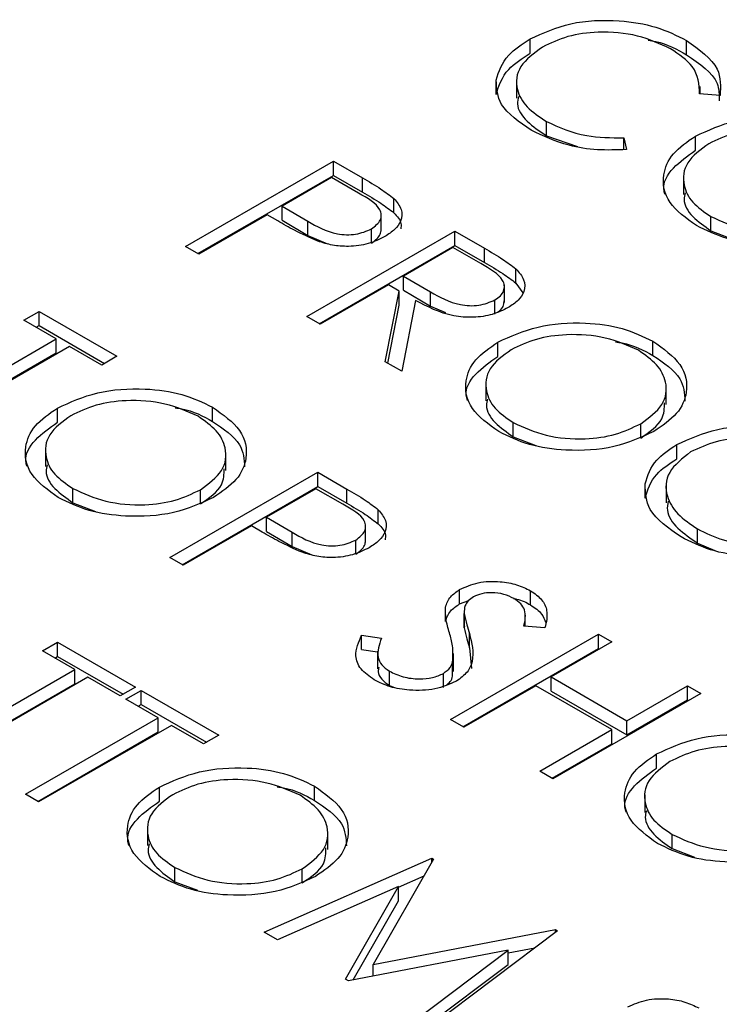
# Model space of a CAD drawing. Header units: inches. Extents: x 1802 to 2468, y -253 to -72.
# Tile 458 of 570: x 2221.634 to 2222.036, y -87.266 to -86.701. Entities that reach past the tile are written whole.
import ezdxf

# ---------------------------------------------------------------- set-up
doc = ezdxf.new("R2010")
doc.units = ezdxf.units.IN
doc.header["$LTSCALE"] = 0.5
doc.header["$MEASUREMENT"] = 0
doc.layers.add('DST-M-S', color=53, linetype='Continuous')

msp = doc.modelspace()

# ---------------------------------------------------------------- linework, layer by layer
at = {"layer": 'DST-M-S', "linetype": 'Continuous', "lineweight": 25}
for p, q in [((2221.92701, -86.71998), (2221.92701, -86.71181)), ((2222.01678, -86.72087), (2222.01678, -86.7127)), ((2221.90752, -86.74365), (2221.90752, -86.73549)), ((2221.91927, -86.7356), (2221.91927, -86.74581)), ((2222.0246, -86.74344), (2222.0246, -86.73904)), ((2222.03606, -86.74432), (2222.02429, -86.74342)), ((2221.93633, -86.76737), (2221.93633, -86.7592)), ((2221.93633, -86.76737), (2221.95413, -86.77362)), ((2221.98078, -86.76854), (2221.98239, -86.7753)), ((2221.98078, -86.77531), (2221.98078, -86.76854)), ((2222.02188, -86.77574), (2222.02188, -86.76757)), ((2221.72935, -86.83094), (2221.8142, -86.78196)), ((2221.8142, -86.78196), (2221.83084, -86.79157)), ((2221.8142, -86.79013), (2221.8142, -86.78196)), ((2221.73642, -86.83503), (2221.8142, -86.79013)), ((2221.81311, -86.79138), (2221.78483, -86.80771)), ((2221.82863, -86.80034), (2221.81311, -86.79138)), ((2221.8142, -86.79013), (2221.83084, -86.79973)), ((2221.83084, -86.79973), (2221.83084, -86.79157)), ((2222.01505, -86.79098), (2222.01505, -86.80119)), ((2221.84889, -86.81162), (2221.84889, -86.80346)), ((2221.78483, -86.80771), (2221.7995, -86.81639)), ((2221.78483, -86.81587), (2221.78483, -86.80771)), ((2221.77613, -86.81273), (2221.73696, -86.83534)), ((2221.78219, -86.81624), (2221.77613, -86.81273)), ((2221.84162, -86.82213), (2221.84162, -86.81192)), ((2222.03079, -86.8219), (2222.03079, -86.81373)), ((2221.78483, -86.81587), (2221.7995, -86.82456)), ((2221.7995, -86.82456), (2221.7995, -86.81639)), ((2221.83601, -86.82903), (2221.83601, -86.82087)), ((2221.79897, -86.87114), (2221.88382, -86.82215)), ((2221.7995, -86.82456), (2221.81082, -86.82938)), ((2221.88382, -86.82215), (2221.9008, -86.83196)), ((2221.88382, -86.83032), (2221.88382, -86.82215)), ((2222.03079, -86.8219), (2222.04371, -86.82683)), ((2221.73696, -86.83534), (2221.72935, -86.83094)), ((2221.80604, -86.87522), (2221.88382, -86.83032)), ((2221.88274, -86.83157), (2221.85445, -86.8479)), ((2221.89865, -86.84076), (2221.88274, -86.83157)), ((2221.88382, -86.83032), (2221.9008, -86.84012)), ((2221.9008, -86.84012), (2221.9008, -86.83196)), ((2221.85445, -86.8479), (2221.86987, -86.85694)), ((2221.85445, -86.85607), (2221.85445, -86.8479)), ((2221.91887, -86.85189), (2221.91887, -86.84372)), ((2221.84575, -86.85292), (2221.80659, -86.87553)), ((2221.85194, -86.8565), (2221.84575, -86.85292)), ((2221.91225, -86.86313), (2221.91225, -86.85292)), ((2221.91887, -86.85189), (2221.92286, -86.85755)), ((2221.84395, -86.8971), (2221.85194, -86.8565)), ((2221.85194, -86.86466), (2221.85194, -86.8565)), ((2221.85445, -86.85607), (2221.86987, -86.8651)), ((2221.86987, -86.8651), (2221.86987, -86.85694)), ((2221.84539, -86.89793), (2221.85194, -86.86466)), ((2221.86135, -86.86193), (2221.85336, -86.90254)), ((2221.86987, -86.8651), (2221.87854, -86.8688)), ((2221.90684, -86.86978), (2221.90684, -86.86162)), ((2221.63661, -86.87318), (2221.64531, -86.86815)), ((2221.64531, -86.86815), (2221.68991, -86.8939)), ((2221.64531, -86.87632), (2221.64531, -86.86815)), ((2221.80659, -86.87553), (2221.79897, -86.87114)), ((2221.6551, -86.88385), (2221.63661, -86.87318)), ((2221.64368, -86.87726), (2221.64531, -86.87632)), ((2221.64531, -86.87632), (2221.68284, -86.89798)), ((2221.57895, -86.92781), (2221.6551, -86.88385)), ((2221.66272, -86.88825), (2221.58657, -86.93221)), ((2221.6551, -86.89202), (2221.6551, -86.88385)), ((2221.68121, -86.89893), (2221.66272, -86.88825)), ((2221.90847, -86.89396), (2221.90847, -86.8858)), ((2221.9975, -86.89343), (2221.9975, -86.88527)), ((2221.58602, -86.9319), (2221.6551, -86.89202)), ((2221.68991, -86.8939), (2221.68121, -86.89893)), ((2221.85336, -86.90254), (2221.84395, -86.8971)), ((2221.90164, -86.9092), (2221.90164, -86.91941)), ((2222.00517, -86.92168), (2222.00517, -86.91147)), ((2221.65582, -86.9318), (2221.65582, -86.92363)), ((2221.74485, -86.93127), (2221.74485, -86.9231)), ((2221.91738, -86.94012), (2221.91738, -86.93196)), ((2221.99048, -86.94082), (2221.99048, -86.93265)), ((2221.91738, -86.94012), (2221.9303, -86.94505)), ((2222.01114, -86.95276), (2222.01114, -86.94459)), ((2221.64898, -86.94704), (2221.64898, -86.95725)), ((2221.75251, -86.95951), (2221.75251, -86.94931)), ((2221.72037, -87.00946), (2221.80523, -86.96047)), ((2221.80523, -86.96047), (2221.82187, -86.97008)), ((2221.80523, -86.96864), (2221.80523, -86.96047)), ((2221.99295, -86.97527), (2221.99295, -86.9671)), ((2222.00499, -86.9679), (2222.00499, -86.9781)), ((2221.66472, -86.97796), (2221.66472, -86.96979)), ((2221.72745, -87.01354), (2221.80523, -86.96864)), ((2221.73783, -86.97865), (2221.73783, -86.97049)), ((2221.80414, -86.96989), (2221.77585, -86.98622)), ((2221.81966, -86.97885), (2221.80414, -86.96989)), ((2221.80523, -86.96864), (2221.82187, -86.97824)), ((2221.82187, -86.97824), (2221.82187, -86.97008)), ((2221.66472, -86.97796), (2221.67764, -86.98289)), ((2221.83992, -86.99014), (2221.83992, -86.98197)), ((2221.77585, -86.98622), (2221.79052, -86.9949)), ((2221.77585, -86.99438), (2221.77585, -86.98622)), ((2221.83264, -87.00064), (2221.83264, -86.99043)), ((2221.76715, -86.99124), (2221.72799, -87.01385)), ((2221.77322, -86.99475), (2221.76715, -86.99124)), ((2221.77585, -86.99438), (2221.79052, -87.00307)), ((2221.79052, -87.00307), (2221.79052, -86.9949)), ((2222.02304, -87.00112), (2222.02304, -86.99295)), ((2221.82703, -87.00754), (2221.82703, -86.99938)), ((2222.02304, -87.00112), (2222.03296, -87.00532)), ((2221.79052, -87.00307), (2221.80184, -87.00789)), ((2221.72799, -87.01385), (2221.72037, -87.00946)), ((2221.88659, -87.03596), (2221.88659, -87.02779)), ((2221.9273, -87.0366), (2221.9273, -87.02843)), ((2221.88659, -87.03596), (2221.89195, -87.034)), ((2221.87842, -87.04616), (2221.87842, -87.03799)), ((2221.88919, -87.03975), (2221.88919, -87.04996)), ((2221.88919, -87.04971), (2221.88919, -87.04154)), ((2221.92421, -87.04887), (2221.92421, -87.04192)), ((2221.8893, -87.04894), (2221.88919, -87.04971)), ((2221.93555, -87.04978), (2221.92345, -87.04881)), ((2221.64721, -87.06299), (2221.65592, -87.05797)), ((2221.65592, -87.05797), (2221.70052, -87.08372)), ((2221.65592, -87.06613), (2221.65592, -87.05797)), ((2221.8303, -87.05401), (2221.84177, -87.05567)), ((2221.8303, -87.06218), (2221.8303, -87.05401)), ((2221.88138, -87.1024), (2221.96623, -87.05342)), ((2221.89215, -87.06117), (2221.89215, -87.053)), ((2221.97384, -87.05781), (2221.93903, -87.07791)), ((2221.96623, -87.05342), (2221.97384, -87.05781)), ((2221.96623, -87.06158), (2221.96623, -87.05342)), ((2221.66571, -87.07367), (2221.64721, -87.06299)), ((2221.8303, -87.06218), (2221.83954, -87.06352)), ((2221.83954, -87.0631), (2221.83954, -87.07331)), ((2221.88845, -87.10648), (2221.96623, -87.06158)), ((2221.89215, -87.06117), (2221.89333, -87.07315)), ((2221.96623, -87.06158), (2221.96677, -87.06189)), ((2221.65429, -87.06708), (2221.65592, -87.06613)), ((2221.65592, -87.06613), (2221.69345, -87.0878)), ((2221.88255, -87.07749), (2221.88255, -87.06932)), ((2221.883, -87.07472), (2221.883, -87.06451)), ((2221.58956, -87.11763), (2221.66571, -87.07367)), ((2221.66571, -87.08183), (2221.66571, -87.07367)), ((2221.84626, -87.08276), (2221.84626, -87.07459)), ((2221.67332, -87.07806), (2221.59717, -87.12203)), ((2221.69182, -87.08874), (2221.67332, -87.07806)), ((2221.87726, -87.08405), (2221.87726, -87.07589)), ((2221.93903, -87.07791), (2221.98255, -87.10303)), ((2221.93903, -87.08607), (2221.93903, -87.07791)), ((2221.59663, -87.12171), (2221.66571, -87.08183)), ((2221.70052, -87.08372), (2221.69182, -87.08874)), ((2221.69508, -87.09063), (2221.70378, -87.0856)), ((2221.70378, -87.0856), (2221.74839, -87.11135)), ((2221.70378, -87.09377), (2221.70378, -87.0856)), ((2221.84626, -87.08276), (2221.84921, -87.08395)), ((2221.93033, -87.08293), (2221.88899, -87.1068)), ((2221.97384, -87.10805), (2221.93033, -87.08293)), ((2221.93903, -87.08607), (2221.98255, -87.11119)), ((2221.98255, -87.10303), (2222.01736, -87.08293)), ((2222.01736, -87.08293), (2222.02497, -87.08733)), ((2222.01736, -87.0911), (2222.01736, -87.08293)), ((2221.71357, -87.1013), (2221.69508, -87.09063)), ((2222.02497, -87.08733), (2221.94012, -87.13631)), ((2221.98255, -87.11119), (2222.01736, -87.0911)), ((2222.01736, -87.0911), (2222.0179, -87.09141)), ((2221.70215, -87.09471), (2221.70378, -87.09377)), ((2221.70378, -87.09377), (2221.74131, -87.11543)), ((2221.63742, -87.14526), (2221.71357, -87.1013)), ((2221.71357, -87.10947), (2221.71357, -87.1013)), ((2221.88899, -87.1068), (2221.88138, -87.1024)), ((2221.98255, -87.11119), (2221.98255, -87.10303)), ((2221.72119, -87.1057), (2221.64504, -87.14966)), ((2221.73968, -87.11637), (2221.72119, -87.1057)), ((2221.93251, -87.13192), (2221.97384, -87.10805)), ((2221.97384, -87.11622), (2221.97384, -87.10805)), ((2221.6445, -87.14934), (2221.71357, -87.10947)), ((2221.74839, -87.11135), (2221.73968, -87.11637)), ((2221.93958, -87.136), (2221.97384, -87.11622)), ((2221.99958, -87.13025), (2221.99958, -87.12208)), ((2221.94012, -87.13631), (2221.93251, -87.13192)), ((2221.71429, -87.14925), (2221.71429, -87.14108)), ((2221.80332, -87.14872), (2221.80332, -87.14055)), ((2221.64504, -87.14966), (2221.63742, -87.14526)), ((2221.99275, -87.14549), (2221.99275, -87.1557)), ((2221.70746, -87.16449), (2221.70746, -87.17469)), ((2221.81098, -87.17696), (2221.81098, -87.16675)), ((2222.00849, -87.17641), (2222.00849, -87.16824)), ((2222.00849, -87.17641), (2222.0214, -87.18134)), ((2221.77449, -87.22439), (2221.87055, -87.18187)), ((2221.87164, -87.1825), (2221.83705, -87.24292)), ((2221.87055, -87.18187), (2221.87164, -87.1825)), ((2221.87055, -87.1844), (2221.87055, -87.18187)), ((2221.72319, -87.19541), (2221.72319, -87.18724)), ((2221.7963, -87.1961), (2221.7963, -87.18794)), ((2221.85146, -87.19849), (2221.86622, -87.19195)), ((2221.72319, -87.19541), (2221.73611, -87.20034)), ((2221.85146, -87.19817), (2221.78216, -87.22882)), ((2221.82102, -87.25125), (2221.85146, -87.19817)), ((2221.85146, -87.20634), (2221.85146, -87.19817)), ((2221.82543, -87.25172), (2221.85146, -87.20634)), ((2221.78216, -87.22882), (2221.77449, -87.22439)), ((2221.83705, -87.24292), (2221.94162, -87.2229)), ((2221.94272, -87.22354), (2221.86914, -87.27903)), ((2221.94162, -87.2229), (2221.94272, -87.22354)), ((2221.94162, -87.22437), (2221.94162, -87.2229)), ((2221.91442, -87.23627), (2221.92972, -87.23334)), ((2221.91442, -87.23467), (2221.82273, -87.25224)), ((2221.86149, -87.27461), (2221.91442, -87.23467)), ((2221.91442, -87.24284), (2221.91442, -87.23467)), ((2221.83705, -87.2495), (2221.83705, -87.24292)), ((2221.86762, -87.27815), (2221.91442, -87.24284)), ((2221.82273, -87.25224), (2221.82102, -87.25125))]:
    msp.add_line(p, q, dxfattribs=at)
for points, knots in [([(2221.92701, -86.71181), (2221.93444, -86.70842), (2221.94929, -86.70163), (2221.97641, -86.70047), (2221.99995, -86.70433), (2222.01117, -86.70991), (2222.01678, -86.7127)], [0, 0, 0, 0, 0.279512, 0.55908, 0.779374, 1, 1, 1, 1]), ([(2222.0076, -86.71745), (2222.00156, -86.71468), (2221.98949, -86.70914), (2221.96764, -86.70717), (2221.94801, -86.70982), (2221.93871, -86.7143), (2221.93405, -86.71654)], [0, 0, 0, 0, 0.279856, 0.559519, 0.779686, 1, 1, 1, 1]), ([(2221.90752, -86.73549), (2221.90915, -86.73049), (2221.91206, -86.72156), (2221.92244, -86.71479), (2221.92701, -86.71181)], [0, 0, 0, 0, 0.559029, 1, 1, 1, 1]), ([(2221.99472, -86.71252), (2221.99621, -86.71275), (2222.00482, -86.7141), (2222.01137, -86.71781), (2222.01678, -86.72087)], [0, 0, 0, 0, 0.173899, 1, 1, 1, 1]), ([(2222.01678, -86.7127), (2222.02403, -86.71793), (2222.03697, -86.72726), (2222.03634, -86.7391), (2222.03606, -86.74432)], [0, 0, 0, 0, 0.559517, 1, 1, 1, 1]), ([(2221.93405, -86.71654), (2221.92921, -86.72008), (2221.91953, -86.72717), (2221.91833, -86.74013), (2221.92432, -86.75123), (2221.93232, -86.75654), (2221.93633, -86.7592)], [0, 0, 0, 0, 0.279434, 0.558921, 0.779283, 1, 1, 1, 1]), ([(2222.02429, -86.74342), (2222.02395, -86.73794), (2222.02334, -86.72814), (2222.01242, -86.72072), (2222.0076, -86.71745)], [0, 0, 0, 0, 0.558427, 1, 1, 1, 1]), ([(2221.90752, -86.74365), (2221.90915, -86.73866), (2221.91206, -86.72973), (2221.92244, -86.72296), (2221.92701, -86.71998)], [0, 0, 0, 0, 0.559029, 1, 1, 1, 1]), ([(2222.01678, -86.72087), (2222.02427, -86.72605), (2222.03567, -86.73392), (2222.03551, -86.74393), (2222.03545, -86.74736)], [0, 0, 0, 0, 0.657388, 1, 1, 1, 1]), ([(2221.92768, -86.76426), (2221.92081, -86.75956), (2221.90854, -86.75116), (2221.90783, -86.74028), (2221.90752, -86.73549)], [0, 0, 0, 0, 0.559804, 1, 1, 1, 1]), ([(2221.92041, -86.74485), (2221.92007, -86.74626), (2221.91891, -86.75115), (2221.92465, -86.75942), (2221.93243, -86.76472), (2221.93633, -86.76737)], [0, 0, 0, 0, 0.169158, 0.584245, 1, 1, 1, 1]), ([(2222.02188, -86.76757), (2222.02921, -86.76425), (2222.04387, -86.75759), (2222.07039, -86.75569), (2222.09394, -86.75902), (2222.10526, -86.76437), (2222.11091, -86.76704)], [0, 0, 0, 0, 0.279731, 0.559327, 0.77968, 1, 1, 1, 1]), ([(2221.98239, -86.7753), (2221.97678, -86.77552), (2221.96556, -86.77596), (2221.94576, -86.77286), (2221.93453, -86.76752), (2221.92768, -86.76426)], [0, 0, 0, 0, 0.28041, 0.560795, 1, 1, 1, 1]), ([(2221.93633, -86.7592), (2221.94369, -86.76253), (2221.95687, -86.76848), (2221.97346, -86.76852), (2221.98078, -86.76854)], [0, 0, 0, 0, 0.558772, 1, 1, 1, 1]), ([(2222.10258, -86.77228), (2222.09653, -86.76959), (2222.08443, -86.76421), (2222.06272, -86.76259), (2222.04336, -86.7653), (2222.03414, -86.76973), (2222.02953, -86.77195)], [0, 0, 0, 0, 0.279627, 0.55935, 0.77963, 1, 1, 1, 1]), ([(2222.02239, -86.81893), (2222.01654, -86.81472), (2222.00485, -86.80629), (2222.00221, -86.79092), (2222.00777, -86.7773), (2222.01717, -86.77082), (2222.02188, -86.76757)], [0, 0, 0, 0, 0.2796633, 0.5593539, 0.7796364, 1, 1, 1, 1]), ([(2222.00443, -86.80108), (2222.00414, -86.80007), (2222.00269, -86.79492), (2222.00823, -86.78543), (2222.01733, -86.77897), (2222.02188, -86.77574)], [0, 0, 0, 0, 0.108942, 0.554389, 1, 1, 1, 1]), ([(2222.02953, -86.77195), (2222.02483, -86.77541), (2222.01543, -86.78234), (2222.01415, -86.79492), (2222.01923, -86.80587), (2222.02693, -86.81111), (2222.03079, -86.81373)], [0, 0, 0, 0, 0.279416, 0.559077, 0.779478, 1, 1, 1, 1]), ([(2221.83084, -86.79157), (2221.83448, -86.79365), (2221.84098, -86.79738), (2221.84647, -86.8016), (2221.84889, -86.80346)], [0, 0, 0, 0, 0.560314, 1, 1, 1, 1]), ([(2221.83601, -86.82087), (2221.83806, -86.81924), (2221.84114, -86.81679), (2221.84184, -86.81278), (2221.84015, -86.80684), (2221.83375, -86.80322), (2221.82863, -86.80034)], [0, 0, 0, 0, 0.248969, 0.374729, 0.500383, 1, 1, 1, 1]), ([(2221.83084, -86.79973), (2221.83448, -86.80182), (2221.84098, -86.80554), (2221.84647, -86.80977), (2221.84889, -86.81162)], [0, 0, 0, 0, 0.560314, 1, 1, 1, 1]), ([(2221.84889, -86.80346), (2221.85054, -86.80548), (2221.85384, -86.80954), (2221.85343, -86.81593), (2221.84972, -86.82131), (2221.84568, -86.82393), (2221.84366, -86.82524)], [0, 0, 0, 0, 0.279705, 0.559381, 0.779509, 1, 1, 1, 1]), ([(2222.01602, -86.80022), (2222.01573, -86.80144), (2222.01461, -86.80605), (2222.01955, -86.81406), (2222.02704, -86.81928), (2222.03079, -86.8219)], [0, 0, 0, 0, 0.153197, 0.576483, 1, 1, 1, 1]), ([(2221.84889, -86.81162), (2221.85074, -86.81365), (2221.85339, -86.81654), (2221.85296, -86.81974), (2221.85282, -86.82071)], [0, 0, 0, 0, 0.697647, 1, 1, 1, 1]), ([(2222.03079, -86.81373), (2222.03679, -86.81649), (2222.04879, -86.822), (2222.07057, -86.82384), (2222.09, -86.8211), (2222.09926, -86.81665), (2222.10389, -86.81443)], [0, 0, 0, 0, 0.27983, 0.559389, 0.779654, 1, 1, 1, 1]), ([(2221.80519, -86.8279), (2221.80067, -86.82588), (2221.79259, -86.82225), (2221.78537, -86.81808), (2221.78219, -86.81624)], [0, 0, 0, 0, 0.559694, 1, 1, 1, 1]), ([(2221.7995, -86.81639), (2221.80465, -86.81939), (2221.8111, -86.82313), (2221.82161, -86.8243), (2221.82877, -86.82394), (2221.83312, -86.82209), (2221.83601, -86.82087)], [0, 0, 0, 0, 0.499721, 0.62535, 0.751083, 1, 1, 1, 1]), ([(2222.11149, -86.81884), (2222.10416, -86.82221), (2222.0895, -86.82895), (2222.06282, -86.8304), (2222.03922, -86.82713), (2222.028, -86.82167), (2222.02239, -86.81893)], [0, 0, 0, 0, 0.27963, 0.559343, 0.779597, 1, 1, 1, 1]), ([(2221.84366, -86.82524), (2221.84066, -86.82674), (2221.83467, -86.82974), (2221.82361, -86.83121), (2221.81343, -86.83041), (2221.80794, -86.82874), (2221.80519, -86.8279)], [0, 0, 0, 0, 0.280099, 0.559324, 0.779458, 1, 1, 1, 1]), ([(2221.83601, -86.82903), (2221.83812, -86.8274), (2221.84123, -86.825), (2221.8415, -86.82206), (2221.84158, -86.82111)], [0, 0, 0, 0, 0.676478, 1, 1, 1, 1]), ([(2221.9008, -86.83196), (2221.90442, -86.83403), (2221.91088, -86.83773), (2221.91643, -86.84189), (2221.91887, -86.84372)], [0, 0, 0, 0, 0.56024, 1, 1, 1, 1]), ([(2221.90684, -86.86162), (2221.90799, -86.86085), (2221.91029, -86.85931), (2221.91199, -86.85638), (2221.91248, -86.85334), (2221.91033, -86.84731), (2221.90384, -86.84367), (2221.89865, -86.84076)], [0, 0, 0, 0, 0.125307, 0.250617, 0.375954, 0.501281, 1, 1, 1, 1]), ([(2221.9008, -86.84012), (2221.90442, -86.84219), (2221.91088, -86.8459), (2221.91643, -86.85006), (2221.91887, -86.85189)], [0, 0, 0, 0, 0.56024, 1, 1, 1, 1]), ([(2221.91887, -86.84372), (2221.92065, -86.84577), (2221.92421, -86.84986), (2221.92409, -86.85639), (2221.9206, -86.86198), (2221.91649, -86.86468), (2221.91444, -86.86602)], [0, 0, 0, 0, 0.279797, 0.5595, 0.779626, 1, 1, 1, 1]), ([(2221.86987, -86.85694), (2221.8751, -86.85994), (2221.88164, -86.86369), (2221.89222, -86.86501), (2221.89948, -86.86471), (2221.9039, -86.86285), (2221.90684, -86.86162)], [0, 0, 0, 0, 0.499827, 0.625498, 0.751208, 1, 1, 1, 1]), ([(2221.91444, -86.86602), (2221.91153, -86.86745), (2221.90572, -86.87028), (2221.8944, -86.87198), (2221.87771, -86.87057), (2221.86809, -86.86549), (2221.86135, -86.86193)], [0, 0, 0, 0, 0.18712, 0.373979, 0.560911, 1, 1, 1, 1]), ([(2221.90851, -86.86851), (2221.90904, -86.86814), (2221.91067, -86.86699), (2221.91195, -86.86473), (2221.91208, -86.86291), (2221.91213, -86.8621)], [0, 0, 0, 0, 0.207022, 0.646979, 1, 1, 1, 1]), ([(2221.90847, -86.8858), (2221.9158, -86.88247), (2221.93046, -86.87582), (2221.95699, -86.87391), (2221.98053, -86.87725), (2221.99185, -86.88259), (2221.9975, -86.88527)], [0, 0, 0, 0, 0.279731, 0.559327, 0.77968, 1, 1, 1, 1]), ([(2221.98918, -86.89051), (2221.98312, -86.88782), (2221.97102, -86.88243), (2221.94931, -86.88081), (2221.92995, -86.88352), (2221.92073, -86.88796), (2221.91612, -86.89017)], [0, 0, 0, 0, 0.279627, 0.55935, 0.77963, 1, 1, 1, 1]), ([(2221.90898, -86.93716), (2221.90313, -86.93294), (2221.89144, -86.92451), (2221.8888, -86.90914), (2221.89436, -86.89553), (2221.90376, -86.88904), (2221.90847, -86.8858)], [0, 0, 0, 0, 0.279663, 0.559354, 0.779636, 1, 1, 1, 1]), ([(2221.97608, -86.88568), (2221.97732, -86.88585), (2221.98563, -86.88698), (2221.99205, -86.89047), (2221.9975, -86.89343)], [0, 0, 0, 0, 0.149262, 1, 1, 1, 1]), ([(2221.9975, -86.88527), (2222.00346, -86.88951), (2222.01536, -86.89799), (2222.01818, -86.91352), (2222.01242, -86.92727), (2222.00286, -86.93379), (2221.99808, -86.93706)], [0, 0, 0, 0, 0.279767, 0.559358, 0.779571, 1, 1, 1, 1]), ([(2221.89102, -86.9193), (2221.89074, -86.91829), (2221.88928, -86.91314), (2221.89482, -86.90365), (2221.90392, -86.89719), (2221.90847, -86.89396)], [0, 0, 0, 0, 0.108942, 0.554389, 1, 1, 1, 1]), ([(2221.91612, -86.89017), (2221.91142, -86.89363), (2221.90202, -86.90056), (2221.90074, -86.91314), (2221.90582, -86.92409), (2221.91352, -86.92933), (2221.91738, -86.93196)], [0, 0, 0, 0, 0.279416, 0.559077, 0.779478, 1, 1, 1, 1]), ([(2221.99048, -86.93265), (2221.99522, -86.92917), (2222.00469, -86.92219), (2222.00605, -86.90949), (2222.00058, -86.89853), (2221.99298, -86.89318), (2221.98918, -86.89051)], [0, 0, 0, 0, 0.279468, 0.55887, 0.779516, 1, 1, 1, 1]), ([(2221.9975, -86.89343), (2222.00371, -86.89766), (2222.01491, -86.90528), (2222.01556, -86.91519), (2222.01585, -86.9196)], [0, 0, 0, 0, 0.554805, 1, 1, 1, 1]), ([(2221.65582, -86.92363), (2221.66315, -86.92031), (2221.6778, -86.91365), (2221.70433, -86.91175), (2221.72788, -86.91508), (2221.73919, -86.92043), (2221.74485, -86.9231)], [0, 0, 0, 0, 0.279731, 0.559327, 0.77968, 1, 1, 1, 1]), ([(2221.73652, -86.92834), (2221.73047, -86.92565), (2221.71836, -86.92027), (2221.69666, -86.91865), (2221.6773, -86.92136), (2221.66808, -86.92579), (2221.66346, -86.92801)], [0, 0, 0, 0, 0.279627, 0.55935, 0.77963, 1, 1, 1, 1]), ([(2221.90262, -86.91844), (2221.90232, -86.91967), (2221.9012, -86.92427), (2221.90614, -86.93228), (2221.91363, -86.93751), (2221.91738, -86.94012)], [0, 0, 0, 0, 0.153197, 0.576483, 1, 1, 1, 1]), ([(2221.99048, -86.94082), (2221.99548, -86.93734), (2222.00403, -86.9314), (2222.00407, -86.92377), (2222.00408, -86.9206)], [0, 0, 0, 0, 0.584093, 1, 1, 1, 1]), ([(2221.65633, -86.97499), (2221.65048, -86.97078), (2221.63878, -86.96235), (2221.63615, -86.94698), (2221.6417, -86.93336), (2221.65111, -86.92688), (2221.65582, -86.92363)], [0, 0, 0, 0, 0.279663, 0.559354, 0.779636, 1, 1, 1, 1]), ([(2221.66346, -86.92801), (2221.65877, -86.93147), (2221.64937, -86.9384), (2221.64809, -86.95098), (2221.65316, -86.96193), (2221.66087, -86.96717), (2221.66472, -86.96979)], [0, 0, 0, 0, 0.279416, 0.5590765, 0.779478, 1, 1, 1, 1]), ([(2221.72343, -86.92351), (2221.72467, -86.92368), (2221.73298, -86.92482), (2221.73939, -86.92831), (2221.74485, -86.93127)], [0, 0, 0, 0, 0.149262, 1, 1, 1, 1]), ([(2221.73783, -86.97049), (2221.74257, -86.967), (2221.75203, -86.96003), (2221.75339, -86.94733), (2221.74792, -86.93637), (2221.74032, -86.93102), (2221.73652, -86.92834)], [0, 0, 0, 0, 0.279468, 0.55887, 0.779516, 1, 1, 1, 1]), ([(2221.74485, -86.9231), (2221.7508, -86.92735), (2221.7627, -86.93583), (2221.76553, -86.95136), (2221.75977, -86.9651), (2221.75021, -86.97163), (2221.74543, -86.9749)], [0, 0, 0, 0, 0.279767, 0.559358, 0.779571, 1, 1, 1, 1]), ([(2221.63837, -86.95714), (2221.63808, -86.95612), (2221.63662, -86.95098), (2221.64216, -86.94149), (2221.65126, -86.93503), (2221.65582, -86.9318)], [0, 0, 0, 0, 0.108942, 0.554389, 1, 1, 1, 1]), ([(2221.74485, -86.93127), (2221.75106, -86.9355), (2221.76225, -86.94312), (2221.76291, -86.95303), (2221.7632, -86.95744)], [0, 0, 0, 0, 0.554805, 1, 1, 1, 1]), ([(2221.91738, -86.93196), (2221.92338, -86.93471), (2221.93538, -86.94022), (2221.95716, -86.94206), (2221.97659, -86.93932), (2221.98585, -86.93487), (2221.99048, -86.93265)], [0, 0, 0, 0, 0.27983, 0.559389, 0.779654, 1, 1, 1, 1]), ([(2222.01114, -86.94459), (2222.01862, -86.94124), (2222.0336, -86.93453), (2222.06072, -86.93296), (2222.08438, -86.93688), (2222.09569, -86.94243), (2222.10134, -86.94521)], [0, 0, 0, 0, 0.27959, 0.559072, 0.779411, 1, 1, 1, 1]), ([(2221.99808, -86.93706), (2221.99075, -86.94043), (2221.97609, -86.94717), (2221.94941, -86.94862), (2221.92582, -86.94535), (2221.91459, -86.93989), (2221.90898, -86.93716)], [0, 0, 0, 0, 0.2796304, 0.5593429, 0.7795972, 1, 1, 1, 1]), ([(2221.99295, -86.9671), (2221.99445, -86.96237), (2221.99714, -86.95391), (2222.00685, -86.94744), (2222.01114, -86.94459)], [0, 0, 0, 0, 0.559317, 1, 1, 1, 1]), ([(2222.09239, -86.95009), (2222.08637, -86.94737), (2222.07433, -86.94193), (2222.05273, -86.93992), (2222.03319, -86.94231), (2222.02379, -86.94663), (2222.01909, -86.94879)], [0, 0, 0, 0, 0.279847, 0.559555, 0.779847, 1, 1, 1, 1]), ([(2222.01909, -86.94879), (2222.01435, -86.95253), (2222.00486, -86.96002), (2222.00426, -86.97336), (2222.01082, -86.98468), (2222.01896, -86.99019), (2222.02304, -86.99295)], [0, 0, 0, 0, 0.279061, 0.558584, 0.779236, 1, 1, 1, 1]), ([(2221.64996, -86.95628), (2221.64966, -86.9575), (2221.64855, -86.96211), (2221.65349, -86.97012), (2221.66098, -86.97534), (2221.66472, -86.97796)], [0, 0, 0, 0, 0.153197, 0.576483, 1, 1, 1, 1]), ([(2221.99295, -86.97527), (2221.99445, -86.97054), (2221.99714, -86.96207), (2222.00685, -86.95561), (2222.01114, -86.95276)], [0, 0, 0, 0, 0.559317, 1, 1, 1, 1]), ([(2221.73783, -86.97865), (2221.74283, -86.97518), (2221.75138, -86.96924), (2221.75141, -86.96161), (2221.75143, -86.95843)], [0, 0, 0, 0, 0.584093, 1, 1, 1, 1]), ([(2222.01367, -86.99759), (2222.00647, -86.9926), (2221.9936, -86.98368), (2221.99315, -86.97217), (2221.99295, -86.9671)], [0, 0, 0, 0, 0.559617, 1, 1, 1, 1]), ([(2221.66472, -86.96979), (2221.67073, -86.97255), (2221.68273, -86.97806), (2221.7045, -86.9799), (2221.72394, -86.97716), (2221.7332, -86.97271), (2221.73783, -86.97049)], [0, 0, 0, 0, 0.27983, 0.559389, 0.779654, 1, 1, 1, 1]), ([(2221.82187, -86.97008), (2221.82551, -86.97216), (2221.832, -86.97589), (2221.8375, -86.98011), (2221.83992, -86.98197)], [0, 0, 0, 0, 0.560314, 1, 1, 1, 1]), ([(2221.74543, -86.9749), (2221.7381, -86.97827), (2221.72344, -86.98501), (2221.69675, -86.98646), (2221.67316, -86.98319), (2221.66194, -86.97772), (2221.65633, -86.97499)], [0, 0, 0, 0, 0.27963, 0.559343, 0.779597, 1, 1, 1, 1]), ([(2221.82703, -86.99938), (2221.82908, -86.99775), (2221.83217, -86.9953), (2221.83287, -86.99129), (2221.83117, -86.98535), (2221.82477, -86.98174), (2221.81966, -86.97885)], [0, 0, 0, 0, 0.248969, 0.374729, 0.500383, 1, 1, 1, 1]), ([(2221.82187, -86.97824), (2221.82551, -86.98033), (2221.832, -86.98406), (2221.8375, -86.98828), (2221.83992, -86.99014)], [0, 0, 0, 0, 0.560314, 1, 1, 1, 1]), ([(2222.00628, -86.97713), (2222.00594, -86.97886), (2222.00488, -86.98419), (2222.01112, -86.99287), (2222.01906, -86.99837), (2222.02304, -87.00112)], [0, 0, 0, 0, 0.194371, 0.597084, 1, 1, 1, 1]), ([(2221.83992, -86.98197), (2221.84157, -86.984), (2221.84486, -86.98805), (2221.84445, -86.99444), (2221.84074, -86.99982), (2221.8367, -87.00244), (2221.83468, -87.00375)], [0, 0, 0, 0, 0.279705, 0.559381, 0.779509, 1, 1, 1, 1]), ([(2221.83992, -86.99014), (2221.84177, -86.99216), (2221.84442, -86.99505), (2221.84398, -86.99825), (2221.84385, -86.99922)], [0, 0, 0, 0, 0.697647, 1, 1, 1, 1]), ([(2221.79622, -87.00641), (2221.7917, -87.00439), (2221.78362, -87.00077), (2221.7764, -86.99659), (2221.77322, -86.99475)], [0, 0, 0, 0, 0.559694, 1, 1, 1, 1]), ([(2221.79052, -86.9949), (2221.79567, -86.9979), (2221.80212, -87.00165), (2221.81263, -87.00281), (2221.81979, -87.00245), (2221.82414, -87.0006), (2221.82703, -86.99938)], [0, 0, 0, 0, 0.499721, 0.62535, 0.751083, 1, 1, 1, 1]), ([(2222.02304, -86.99295), (2222.02775, -86.99528), (2222.03717, -86.99995), (2222.05423, -87.00251), (2222.0704, -87.00178), (2222.07873, -86.99884), (2222.0829, -86.99737)], [0, 0, 0, 0, 0.280254, 0.559912, 0.779941, 1, 1, 1, 1]), ([(2221.82703, -87.00754), (2221.82914, -87.00592), (2221.83226, -87.00351), (2221.83252, -87.00057), (2221.83261, -86.99962)], [0, 0, 0, 0, 0.676478, 1, 1, 1, 1]), ([(2222.09922, -86.99674), (2222.09229, -87.00014), (2222.07846, -87.00691), (2222.0526, -87.00945), (2222.02977, -87.0057), (2222.01904, -87.0003), (2222.01367, -86.99759)], [0, 0, 0, 0, 0.280351, 0.559367, 0.779371, 1, 1, 1, 1]), ([(2221.83468, -87.00375), (2221.83168, -87.00525), (2221.82569, -87.00825), (2221.81463, -87.00972), (2221.80446, -87.00892), (2221.79897, -87.00725), (2221.79622, -87.00641)], [0, 0, 0, 0, 0.280099, 0.559324, 0.779458, 1, 1, 1, 1]), ([(2221.88659, -87.02779), (2221.88997, -87.02627), (2221.89673, -87.02322), (2221.90907, -87.02279), (2221.91962, -87.02469), (2221.92474, -87.02719), (2221.9273, -87.02843)], [0, 0, 0, 0, 0.279553, 0.558798, 0.779378, 1, 1, 1, 1]), ([(2221.87842, -87.03799), (2221.87912, -87.03586), (2221.88038, -87.03204), (2221.8847, -87.02909), (2221.88659, -87.02779)], [0, 0, 0, 0, 0.55984, 1, 1, 1, 1]), ([(2221.91775, -87.03297), (2221.9159, -87.03205), (2221.91219, -87.03021), (2221.9054, -87.02935), (2221.89905, -87.02988), (2221.89606, -87.03128), (2221.89457, -87.03198)], [0, 0, 0, 0, 0.280274, 0.559931, 0.77992, 1, 1, 1, 1]), ([(2221.9273, -87.02843), (2221.92966, -87.03009), (2221.93438, -87.0334), (2221.93756, -87.041), (2221.93631, -87.04645), (2221.93555, -87.04978)], [0, 0, 0, 0, 0.27975, 0.559501, 1, 1, 1, 1]), ([(2221.89457, -87.03198), (2221.89348, -87.03273), (2221.89131, -87.03421), (2221.88925, -87.03752), (2221.88921, -87.04002), (2221.88919, -87.04154)], [0, 0, 0, 0, 0.279946, 0.559774, 1, 1, 1, 1]), ([(2221.91748, -87.03285), (2221.91809, -87.03296), (2221.92189, -87.03361), (2221.92483, -87.03523), (2221.9273, -87.0366)], [0, 0, 0, 0, 0.159859, 1, 1, 1, 1]), ([(2221.92345, -87.04881), (2221.92412, -87.04565), (2221.92507, -87.04125), (2221.92196, -87.03579), (2221.91915, -87.03391), (2221.91775, -87.03297)], [0, 0, 0, 0, 0.559818, 0.779848, 1, 1, 1, 1]), ([(2221.87842, -87.04616), (2221.87912, -87.04402), (2221.88038, -87.04021), (2221.8847, -87.03726), (2221.88659, -87.03596)], [0, 0, 0, 0, 0.55984, 1, 1, 1, 1]), ([(2221.88078, -87.05268), (2221.87997, -87.04995), (2221.87852, -87.04509), (2221.87845, -87.04016), (2221.87842, -87.03799)], [0, 0, 0, 0, 0.560413, 1, 1, 1, 1]), ([(2221.9273, -87.0366), (2221.92974, -87.03824), (2221.93407, -87.04116), (2221.93532, -87.04491), (2221.93586, -87.04654)], [0, 0, 0, 0, 0.564272, 1, 1, 1, 1]), ([(2221.88919, -87.04154), (2221.88966, -87.04369), (2221.8905, -87.04752), (2221.89165, -87.05133), (2221.89215, -87.053)], [0, 0, 0, 0, 0.559906, 1, 1, 1, 1]), ([(2221.88255, -87.06932), (2221.88273, -87.0662), (2221.88306, -87.06061), (2221.88148, -87.05511), (2221.88078, -87.05268)], [0, 0, 0, 0, 0.559496, 1, 1, 1, 1]), ([(2221.88919, -87.04971), (2221.88966, -87.05185), (2221.8905, -87.05569), (2221.89165, -87.05949), (2221.89215, -87.06117)], [0, 0, 0, 0, 0.559906, 1, 1, 1, 1]), ([(2221.83756, -87.07962), (2221.83473, -87.07762), (2221.82908, -87.07363), (2221.82581, -87.06436), (2221.82859, -87.05794), (2221.8303, -87.05401)], [0, 0, 0, 0, 0.2798798, 0.5596658, 1, 1, 1, 1]), ([(2221.84177, -87.05567), (2221.84042, -87.05937), (2221.83853, -87.06451), (2221.84142, -87.07115), (2221.84465, -87.07344), (2221.84626, -87.07459)], [0, 0, 0, 0, 0.559321, 0.779782, 1, 1, 1, 1]), ([(2221.89215, -87.053), (2221.89353, -87.05835), (2221.89545, -87.06579), (2221.89155, -87.07533), (2221.88702, -87.07868), (2221.88476, -87.08035)], [0, 0, 0, 0, 0.560115, 0.780284, 1, 1, 1, 1]), ([(2221.87726, -87.07589), (2221.87874, -87.07479), (2221.8814, -87.07283), (2221.8822, -87.0704), (2221.88255, -87.06932)], [0, 0, 0, 0, 0.55899, 1, 1, 1, 1]), ([(2221.84029, -87.07233), (2221.84005, -87.0732), (2221.8394, -87.07552), (2221.84153, -87.07931), (2221.84468, -87.08161), (2221.84626, -87.08276)], [0, 0, 0, 0, 0.228979, 0.614702, 1, 1, 1, 1]), ([(2221.84626, -87.07459), (2221.84877, -87.07578), (2221.85378, -87.07814), (2221.86279, -87.07938), (2221.87121, -87.0786), (2221.87525, -87.07679), (2221.87726, -87.07589)], [0, 0, 0, 0, 0.280276, 0.560148, 0.780153, 1, 1, 1, 1]), ([(2221.88476, -87.08035), (2221.88081, -87.08208), (2221.87291, -87.08555), (2221.85874, -87.0859), (2221.84641, -87.08396), (2221.84051, -87.08107), (2221.83756, -87.07962)], [0, 0, 0, 0, 0.279183, 0.559085, 0.779446, 1, 1, 1, 1]), ([(2221.87922, -87.08231), (2221.87992, -87.08176), (2221.88175, -87.08034), (2221.88224, -87.07857), (2221.88255, -87.07749)], [0, 0, 0, 0, 0.384752, 1, 1, 1, 1]), ([(2221.99958, -87.12208), (2222.00691, -87.11876), (2222.02157, -87.1121), (2222.04809, -87.1102), (2222.07164, -87.11353), (2222.08295, -87.11888), (2222.08861, -87.12155)], [0, 0, 0, 0, 0.279731, 0.559327, 0.77968, 1, 1, 1, 1]), ([(2222.08028, -87.12679), (2222.07423, -87.1241), (2222.06213, -87.11872), (2222.04042, -87.1171), (2222.02106, -87.11981), (2222.01184, -87.12424), (2222.00723, -87.12646)], [0, 0, 0, 0, 0.279627, 0.55935, 0.77963, 1, 1, 1, 1]), ([(2222.00009, -87.17344), (2221.99424, -87.16923), (2221.98255, -87.1608), (2221.97991, -87.14543), (2221.98546, -87.13181), (2221.99487, -87.12533), (2221.99958, -87.12208)], [0, 0, 0, 0, 0.279663, 0.559354, 0.779636, 1, 1, 1, 1]), ([(2221.71429, -87.14108), (2221.72162, -87.13775), (2221.73628, -87.1311), (2221.7628, -87.1292), (2221.78635, -87.13253), (2221.79766, -87.13788), (2221.80332, -87.14055)], [0, 0, 0, 0, 0.279731, 0.559327, 0.77968, 1, 1, 1, 1]), ([(2221.98213, -87.15559), (2221.98184, -87.15457), (2221.98039, -87.14943), (2221.98593, -87.13994), (2221.99503, -87.13348), (2221.99958, -87.13025)], [0, 0, 0, 0, 0.108942, 0.554389, 1, 1, 1, 1]), ([(2222.00723, -87.12646), (2222.00253, -87.12992), (2221.99313, -87.13685), (2221.99185, -87.14943), (2221.99693, -87.16038), (2222.00463, -87.16562), (2222.00849, -87.16824)], [0, 0, 0, 0, 0.279416, 0.559077, 0.779478, 1, 1, 1, 1]), ([(2221.79499, -87.14579), (2221.78894, -87.1431), (2221.77683, -87.13772), (2221.75513, -87.1361), (2221.73577, -87.13881), (2221.72655, -87.14324), (2221.72194, -87.14546)], [0, 0, 0, 0, 0.279627, 0.55935, 0.77963, 1, 1, 1, 1]), ([(2221.7148, -87.19244), (2221.70895, -87.18822), (2221.69726, -87.17979), (2221.69462, -87.16442), (2221.70017, -87.15081), (2221.70958, -87.14432), (2221.71429, -87.14108)], [0, 0, 0, 0, 0.279663, 0.559354, 0.779636, 1, 1, 1, 1]), ([(2221.7819, -87.14096), (2221.78314, -87.14113), (2221.79145, -87.14227), (2221.79786, -87.14575), (2221.80332, -87.14872)], [0, 0, 0, 0, 0.149262, 1, 1, 1, 1]), ([(2221.80332, -87.14055), (2221.80927, -87.14479), (2221.82117, -87.15327), (2221.824, -87.16881), (2221.81824, -87.18255), (2221.80868, -87.18908), (2221.8039, -87.19234)], [0, 0, 0, 0, 0.279767, 0.559358, 0.779571, 1, 1, 1, 1]), ([(2221.72194, -87.14546), (2221.71724, -87.14892), (2221.70784, -87.15585), (2221.70656, -87.16842), (2221.71164, -87.17937), (2221.71934, -87.18462), (2221.72319, -87.18724)], [0, 0, 0, 0, 0.279416, 0.559077, 0.779478, 1, 1, 1, 1]), ([(2221.7963, -87.18794), (2221.80104, -87.18445), (2221.81051, -87.17748), (2221.81187, -87.16477), (2221.8064, -87.15381), (2221.79879, -87.14846), (2221.79499, -87.14579)], [0, 0, 0, 0, 0.279468, 0.55887, 0.779516, 1, 1, 1, 1]), ([(2221.80332, -87.14872), (2221.80953, -87.15295), (2221.82072, -87.16057), (2221.82138, -87.17048), (2221.82167, -87.17489)], [0, 0, 0, 0, 0.554805, 1, 1, 1, 1]), ([(2221.69684, -87.17458), (2221.69655, -87.17357), (2221.6951, -87.16843), (2221.70064, -87.15894), (2221.70974, -87.15248), (2221.71429, -87.14925)], [0, 0, 0, 0, 0.108942, 0.554389, 1, 1, 1, 1]), ([(2221.99372, -87.15473), (2221.99343, -87.15595), (2221.99231, -87.16056), (2221.99725, -87.16857), (2222.00474, -87.17379), (2222.00849, -87.17641)], [0, 0, 0, 0, 0.153197, 0.576483, 1, 1, 1, 1]), ([(2222.00849, -87.16824), (2222.01449, -87.171), (2222.02649, -87.17651), (2222.04826, -87.17835), (2222.0677, -87.17561), (2222.07696, -87.17116), (2222.08159, -87.16894)], [0, 0, 0, 0, 0.27983, 0.559389, 0.779654, 1, 1, 1, 1]), ([(2221.70843, -87.17373), (2221.70814, -87.17495), (2221.70702, -87.17955), (2221.71196, -87.18756), (2221.71945, -87.19279), (2221.72319, -87.19541)], [0, 0, 0, 0, 0.153197, 0.576483, 1, 1, 1, 1]), ([(2221.7963, -87.1961), (2221.8013, -87.19263), (2221.80985, -87.18668), (2221.80989, -87.17905), (2221.8099, -87.17588)], [0, 0, 0, 0, 0.584093, 1, 1, 1, 1]), ([(2222.08919, -87.17335), (2222.08186, -87.17672), (2222.0672, -87.18346), (2222.04052, -87.18491), (2222.01692, -87.18164), (2222.0057, -87.17617), (2222.00009, -87.17344)], [0, 0, 0, 0, 0.27963, 0.559343, 0.779597, 1, 1, 1, 1]), ([(2221.72319, -87.18724), (2221.7292, -87.19), (2221.7412, -87.19551), (2221.76297, -87.19735), (2221.78241, -87.1946), (2221.79167, -87.19016), (2221.7963, -87.18794)], [0, 0, 0, 0, 0.27983, 0.559389, 0.779654, 1, 1, 1, 1]), ([(2221.8039, -87.19234), (2221.79657, -87.19571), (2221.78191, -87.20245), (2221.75522, -87.2039), (2221.73163, -87.20063), (2221.72041, -87.19517), (2221.7148, -87.19244)], [0, 0, 0, 0, 0.27963, 0.559343, 0.779597, 1, 1, 1, 1]), ([(2221.98314, -87.26722), (2221.98652, -87.2657), (2221.99328, -87.26264), (2222.00562, -87.26221), (2222.01617, -87.26412), (2222.02129, -87.26661), (2222.02385, -87.26786)], [0, 0, 0, 0, 0.279553, 0.558798, 0.779378, 1, 1, 1, 1])]:
    msp.add_open_spline(points, degree=3, knots=knots, dxfattribs=at)

doc.saveas('drawing.dxf')
